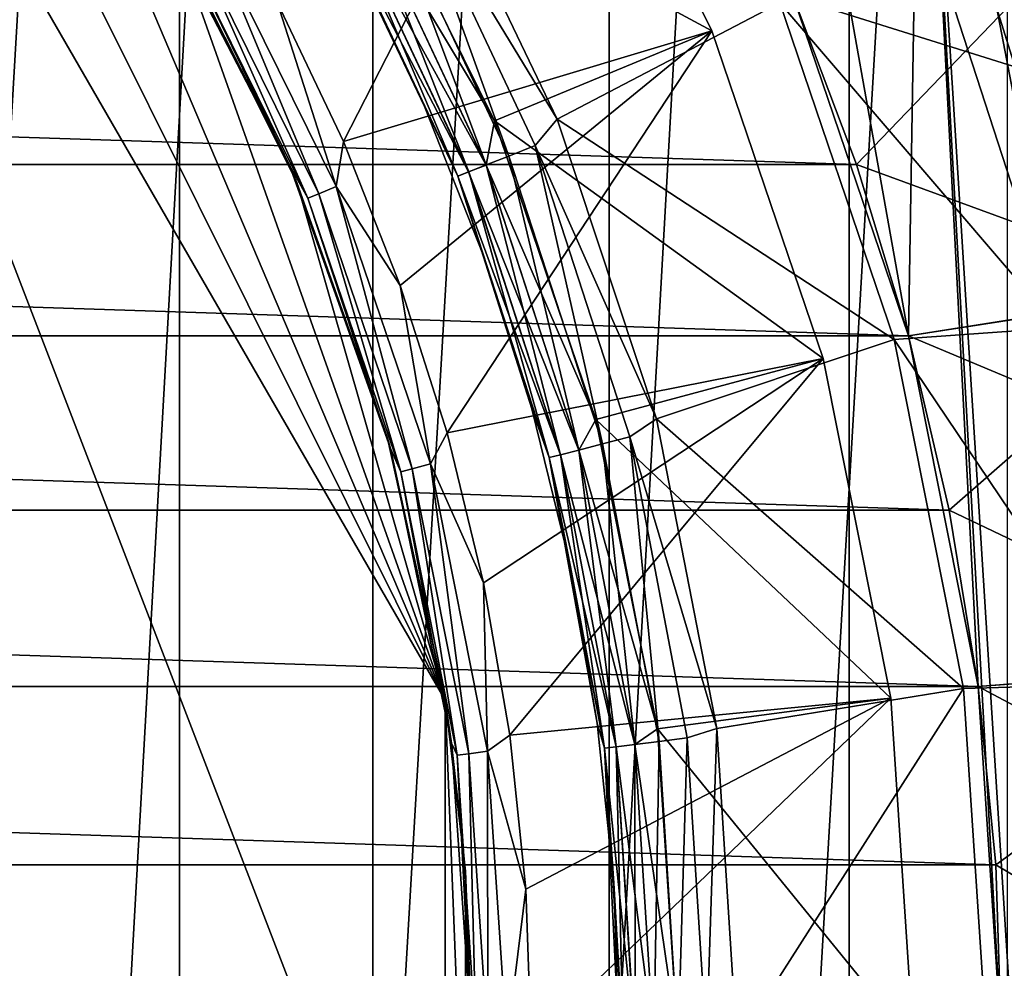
# Model space of a CAD drawing. Header units: millimetres. Extents: x -139 to 106, y -8 to 139.
# Tile 296 of 459: x 5.96 to 9.31, y 70.54 to 73.77. Entities that reach past the tile are written whole.
import ezdxf

# ---------------------------------------------------------------- set-up
doc = ezdxf.new("R2010")
doc.units = ezdxf.units.MM
doc.header["$LTSCALE"] = 53.842063
for name, color, linetype in [('156', 7, 'CONTINUOUS'), ('160', 7, 'CONTINUOUS'), ('161', 7, 'CONTINUOUS'), ('162', 7, 'CONTINUOUS'), ('164', 7, 'CONTINUOUS'), ('269', 7, 'CONTINUOUS'), ('270', 7, 'CONTINUOUS'), ('271', 7, 'CONTINUOUS'), ('272', 7, 'CONTINUOUS'), ('286', 7, 'CONTINUOUS'), ('287', 7, 'CONTINUOUS'), ('288', 7, 'CONTINUOUS'), ('293', 7, 'CONTINUOUS'), ('294', 7, 'CONTINUOUS'), ('295', 7, 'CONTINUOUS'), ('296', 7, 'CONTINUOUS'), ('297', 7, 'CONTINUOUS'), ('299', 7, 'CONTINUOUS'), ('38', 7, 'CONTINUOUS'), ('39', 7, 'CONTINUOUS'), ('497', 7, 'CONTINUOUS'), ('499', 7, 'CONTINUOUS')]:
    doc.layers.add(name, color=color, linetype=linetype)

msp = doc.modelspace()

# ---------------------------------------------------------------- linework, layer by layer
at = {"layer": '156', "color": 7, "linetype": 'CONTINUOUS', "true_color": 0x33ccff}
for points in [[(-8.5921, 73.8469, -40), (8.8065, 73.2773, -40), (-8.8065, 73.2773, -40), (-8.5921, 73.8469, -40)], [(8.5921, 73.8469, -40), (8.8065, 73.2773, -40), (-8.5921, 73.8469, -40), (8.5921, 73.8469, -40)], [(-8.8065, 73.2773, -40), (8.9831, 72.6949, -40), (-8.9831, 72.6949, -40), (-8.8065, 73.2773, -40)], [(8.8065, 73.2773, -40), (8.9831, 72.6949, -40), (-8.8065, 73.2773, -40), (8.8065, 73.2773, -40)], [(-8.9831, 72.6949, -40), (9.1213, 72.1023, -40), (-9.1213, 72.1023, -40), (-8.9831, 72.6949, -40)], [(8.9831, 72.6949, -40), (9.1213, 72.1023, -40), (-8.9831, 72.6949, -40), (8.9831, 72.6949, -40)], [(-9.1213, 72.1023, -40), (9.2204, 71.5018, -40), (-9.2204, 71.5018, -40), (-9.1213, 72.1023, -40)], [(9.1213, 72.1023, -40), (9.2204, 71.5018, -40), (-9.1213, 72.1023, -40), (9.1213, 72.1023, -40)], [(-9.2204, 71.5018, -40), (9.2801, 70.8961, -40), (-9.2801, 70.8961, -40), (-9.2204, 71.5018, -40)], [(9.2204, 71.5018, -40), (9.2801, 70.8961, -40), (-9.2204, 71.5018, -40), (9.2204, 71.5018, -40)], [(-9.2801, 70.8961, -40), (9.3, 70.2879, -40), (-9.3, 70.2879, -40), (-9.2801, 70.8961, -40)], [(9.2801, 70.8961, -40), (9.3, 70.2879, -40), (-9.2801, 70.8961, -40), (9.2801, 70.8961, -40)]]:
    msp.add_3dface(points, dxfattribs=at)
at = {"layer": '160', "color": 7, "linetype": 'CONTINUOUS', "true_color": 0x33ccff}
for points in [[(8.8065, 73.2773, -40), (8.5921, 73.8469, -40), (9.5767, 74.0796, -39), (8.8065, 73.2773, -40)], [(8.8065, 73.2773, -40), (9.5767, 74.0796, -39), (9.9764, 72.8494, -39), (8.8065, 73.2773, -40)], [(8.9831, 72.6949, -40), (8.8065, 73.2773, -40), (9.9764, 72.8494, -39), (8.9831, 72.6949, -40)], [(9.1213, 72.1023, -40), (8.9831, 72.6949, -40), (9.9764, 72.8494, -39), (9.1213, 72.1023, -40)], [(9.1213, 72.1023, -40), (9.9764, 72.8494, -39), (10.2188, 71.5788, -39), (9.1213, 72.1023, -40)], [(9.2204, 71.5018, -40), (9.1213, 72.1023, -40), (10.2188, 71.5788, -39), (9.2204, 71.5018, -40)], [(9.2801, 70.8961, -40), (9.2204, 71.5018, -40), (10.2188, 71.5788, -39), (9.2801, 70.8961, -40)], [(10.3, 70.2879, -39), (9.2801, 70.8961, -40), (10.2188, 71.5788, -39), (10.3, 70.2879, -39)], [(9.3, 70.2879, -40), (9.2801, 70.8961, -40), (10.3, 70.2879, -39), (9.3, 70.2879, -40)]]:
    msp.add_3dface(points, dxfattribs=at)
at = {"layer": '161', "color": 7, "linetype": 'CONTINUOUS', "true_color": 0x33ccff}
for points in [[(9.0259, 75.25, -32), (8.3329, 76.342, -32), (8.9831, 72.695, -32), (9.0259, 75.25, -32)], [(8.9831, 72.695, -32), (8.3329, 76.342, -32), (8.592, 73.8469, -32), (8.9831, 72.695, -32)], [(9.2204, 71.5018, -32), (9.0259, 75.25, -32), (8.9831, 72.695, -32), (9.2204, 71.5018, -32)], [(9.5767, 66.4962, -32), (9.5767, 74.0796, -32), (9.0259, 75.25, -32), (9.5767, 66.4962, -32)], [(9.5767, 66.4962, -32), (9.0259, 75.25, -32), (9.3, 70.2879, -32), (9.5767, 66.4962, -32)], [(9.3, 70.2879, -32), (9.0259, 75.25, -32), (9.2204, 71.5018, -32), (9.3, 70.2879, -32)]]:
    msp.add_3dface(points, dxfattribs=at)
at = {"layer": '162', "color": 7, "linetype": 'CONTINUOUS', "true_color": 0x33ccff}
for points in [[(8.9831, 72.695, -32), (8.592, 73.8469, -32), (8.9831, 72.695, -30), (8.9831, 72.695, -32)], [(8.9831, 72.695, -30), (8.592, 73.8469, -32), (8.592, 73.8469, -30), (8.9831, 72.695, -30)], [(9.2204, 71.5018, -32), (8.9831, 72.695, -32), (9.2204, 71.5018, -30), (9.2204, 71.5018, -32)], [(9.2204, 71.5018, -30), (8.9831, 72.695, -32), (8.9831, 72.695, -30), (9.2204, 71.5018, -30)], [(9.3, 70.2879, -32), (9.2204, 71.5018, -32), (9.3, 70.2879, -30), (9.3, 70.2879, -32)], [(9.3, 70.2879, -30), (9.2204, 71.5018, -32), (9.2204, 71.5018, -30), (9.3, 70.2879, -30)]]:
    msp.add_3dface(points, dxfattribs=at)
at = {"layer": '164', "color": 7, "linetype": 'CONTINUOUS', "true_color": 0x33ccff}
for points in [[(11.1658, 73.0402, -30), (8.592, 73.8469, -30), (10.7527, 74.3659, -30), (11.1658, 73.0402, -30)], [(8.9831, 72.695, -30), (8.592, 73.8469, -30), (11.1658, 73.0402, -30), (8.9831, 72.695, -30)], [(11.4161, 71.6741, -30), (8.9831, 72.695, -30), (11.1658, 73.0402, -30), (11.4161, 71.6741, -30)], [(9.2204, 71.5018, -30), (8.9831, 72.695, -30), (11.4161, 71.6741, -30), (9.2204, 71.5018, -30)], [(11.5, 70.2879, -30), (9.2204, 71.5018, -30), (11.4161, 71.6741, -30), (11.5, 70.2879, -30)], [(9.3, 70.2879, -30), (9.2204, 71.5018, -30), (11.5, 70.2879, -30), (9.3, 70.2879, -30)]]:
    msp.add_3dface(points, dxfattribs=at)
at = {"layer": '269', "color": 7, "linetype": 'CONTINUOUS', "true_color": 0xffff99}
for points in [[(7.4085, 71.456, 54), (4.7159, 76.1197, 54), (7.4085, 69.1197, 54), (7.4085, 71.456, 54)], [(7.4085, 69.1197, 54), (4.7159, 76.1197, 54), (4.7159, 64.456, 54), (7.4085, 69.1197, 54)], [(7.4771, 70.8738, 54), (7.4085, 71.456, 54), (7.4771, 69.702, 54), (7.4771, 70.8738, 54)], [(7.4771, 69.702, 54), (7.4085, 71.456, 54), (7.4085, 69.1197, 54), (7.4771, 69.702, 54)], [(7.5, 70.2879, 54), (7.4771, 70.8738, 54), (7.4771, 69.702, 54), (7.5, 70.2879, 54)]]:
    msp.add_3dface(points, dxfattribs=at)
at = {"layer": '270', "color": 7, "linetype": 'CONTINUOUS', "true_color": 0xffff99}
for points in [[(4.7159, 76.1197, 54), (7.4085, 71.456, 54), (7.4085, 71.456, 47), (4.7159, 76.1197, 54)], [(4.7159, 76.1197, 47), (4.7159, 76.1197, 54), (7.4085, 71.456, 47), (4.7159, 76.1197, 47)]]:
    msp.add_3dface(points, dxfattribs=at)
at = {"layer": '271', "color": 7, "linetype": 'CONTINUOUS', "true_color": 0xffff99}
for points in [[(6.8791, 73.2759, 46.2309), (6.4081, 74.1848, 46.2309), (6.4952, 74.0379, 47), (6.8791, 73.2759, 46.2309)], [(6.9044, 73.2169, 47), (6.8791, 73.2759, 46.2309), (6.4952, 74.0379, 47), (6.9044, 73.2169, 47)], [(7.2219, 72.3114, 46.2309), (6.8791, 73.2759, 46.2309), (7.2104, 72.3519, 47), (7.2219, 72.3114, 46.2309)], [(7.2104, 72.3519, 47), (6.8791, 73.2759, 46.2309), (6.9044, 73.2169, 47), (7.2104, 72.3519, 47)], [(7.4085, 71.456, 47), (7.2219, 72.3114, 46.2309), (7.2104, 72.3519, 47), (7.4085, 71.456, 47)], [(7.2219, 72.3114, 46.2309), (7.4085, 71.456, 47), (7.4301, 71.3091, 46.2309), (7.2219, 72.3114, 46.2309)], [(7.4085, 71.456, 54), (7.4771, 70.8738, 54), (7.4085, 71.456, 47), (7.4085, 71.456, 54)], [(7.4085, 71.456, 47), (7.4771, 70.8738, 54), (7.4301, 71.3091, 46.2309), (7.4085, 71.456, 47)], [(7.4771, 70.8738, 54), (7.5, 70.2879, 54), (7.4301, 71.3091, 46.2309), (7.4771, 70.8738, 54)], [(7.4301, 71.3091, 46.2309), (7.5, 70.2879, 54), (7.5, 70.2879, 46.2309), (7.4301, 71.3091, 46.2309)]]:
    msp.add_3dface(points, dxfattribs=at)
at = {"layer": '272', "color": 7, "linetype": 'CONTINUOUS', "true_color": 0xffff99}
for points in [[(4.7159, 76.1197, 47), (7.4085, 71.456, 47), (5.3927, 75.5003, 47), (4.7159, 76.1197, 47)], [(7.4085, 71.456, 47), (5.9888, 74.8028, 47), (5.3927, 75.5003, 47), (7.4085, 71.456, 47)], [(7.4085, 71.456, 47), (6.4952, 74.0379, 47), (5.9888, 74.8028, 47), (7.4085, 71.456, 47)], [(7.4085, 71.456, 47), (6.9044, 73.2169, 47), (6.4952, 74.0379, 47), (7.4085, 71.456, 47)], [(7.4085, 71.456, 47), (7.2104, 72.3519, 47), (6.9044, 73.2169, 47), (7.4085, 71.456, 47)]]:
    msp.add_3dface(points, dxfattribs=at)
at = {"layer": '286', "color": 7, "linetype": 'CONTINUOUS', "true_color": 0xffff99}
for points in [[(7.0625, 73.3556, 45.8845), (7.7942, 74.7879, 45.134), (6.8367, 73.8304, 45.8845), (7.0625, 73.3556, 45.8845)], [(8.3149, 73.7321, 45.134), (7.7942, 74.7879, 45.134), (7.0625, 73.3556, 45.8845), (8.3149, 73.7321, 45.134)], [(7.2554, 72.8665, 45.8845), (8.3149, 73.7321, 45.134), (7.0625, 73.3556, 45.8845), (7.2554, 72.8665, 45.8845)], [(7.4145, 72.3653, 45.8845), (8.3149, 73.7321, 45.134), (7.2554, 72.8665, 45.8845), (7.4145, 72.3653, 45.8845)], [(8.6933, 72.6174, 45.134), (8.3149, 73.7321, 45.134), (7.4145, 72.3653, 45.8845), (8.6933, 72.6174, 45.134)], [(7.5389, 71.8545, 45.8845), (8.6933, 72.6174, 45.134), (7.4145, 72.3653, 45.8845), (7.5389, 71.8545, 45.8845)], [(7.6283, 71.3364, 45.8845), (8.6933, 72.6174, 45.134), (7.5389, 71.8545, 45.8845), (7.6283, 71.3364, 45.8845)], [(8.923, 71.4627, 45.134), (8.6933, 72.6174, 45.134), (7.6283, 71.3364, 45.8845), (8.923, 71.4627, 45.134)], [(7.682, 70.8134, 45.8845), (8.923, 71.4627, 45.134), (7.6283, 71.3364, 45.8845), (7.682, 70.8134, 45.8845)], [(7.7, 70.2879, 45.8845), (8.923, 71.4627, 45.134), (7.682, 70.8134, 45.8845), (7.7, 70.2879, 45.8845)], [(7.7, 70.2879, 45.8845), (9, 70.2879, 45.134), (8.923, 71.4627, 45.134), (7.7, 70.2879, 45.8845)]]:
    msp.add_3dface(points, dxfattribs=at)
at = {"layer": '287', "color": 7, "linetype": 'CONTINUOUS', "true_color": 0xffff99}
for points in [[(6.4081, 74.1848, 46.2309), (6.8791, 73.2759, 46.2309), (6.507, 74.0447, 46.1274), (6.4081, 74.1848, 46.2309)], [(6.9787, 73.1785, 46.0308), (6.5968, 74.0965, 45.9479), (6.5416, 74.0647, 46.0308), (6.9787, 73.1785, 46.0308)], [(7.0375, 73.2029, 45.9479), (6.8367, 73.8304, 45.8845), (6.5968, 74.0965, 45.9479), (7.0375, 73.2029, 45.9479)], [(7.0375, 73.2029, 45.9479), (6.5968, 74.0965, 45.9479), (6.9787, 73.1785, 46.0308), (7.0375, 73.2029, 45.9479)], [(6.9417, 73.1632, 46.1274), (6.5416, 74.0647, 46.0308), (6.507, 74.0447, 46.1274), (6.9417, 73.1632, 46.1274)], [(6.9787, 73.1785, 46.0308), (6.5416, 74.0647, 46.0308), (6.9417, 73.1632, 46.1274), (6.9787, 73.1785, 46.0308)], [(6.8791, 73.2759, 46.2309), (6.9417, 73.1632, 46.1274), (6.507, 74.0447, 46.1274), (6.8791, 73.2759, 46.2309)], [(7.0625, 73.3556, 45.8845), (6.8367, 73.8304, 45.8845), (7.0375, 73.2029, 45.9479), (7.0625, 73.3556, 45.8845)], [(7.2554, 72.8665, 45.8845), (7.0625, 73.3556, 45.8845), (7.0375, 73.2029, 45.9479), (7.2554, 72.8665, 45.8845)], [(6.8791, 73.2759, 46.2309), (7.2219, 72.3114, 46.2309), (6.9417, 73.1632, 46.1274), (6.8791, 73.2759, 46.2309)], [(7.2963, 72.2429, 46.0308), (7.0375, 73.2029, 45.9479), (6.9787, 73.1785, 46.0308), (7.2963, 72.2429, 46.0308)], [(7.3578, 72.2594, 45.9479), (7.2554, 72.8665, 45.8845), (7.0375, 73.2029, 45.9479), (7.3578, 72.2594, 45.9479)], [(7.3578, 72.2594, 45.9479), (7.0375, 73.2029, 45.9479), (7.2963, 72.2429, 46.0308), (7.3578, 72.2594, 45.9479)], [(7.2576, 72.2326, 46.1274), (6.9787, 73.1785, 46.0308), (6.9417, 73.1632, 46.1274), (7.2576, 72.2326, 46.1274)], [(7.2219, 72.3114, 46.2309), (7.2576, 72.2326, 46.1274), (6.9417, 73.1632, 46.1274), (7.2219, 72.3114, 46.2309)], [(7.2963, 72.2429, 46.0308), (6.9787, 73.1785, 46.0308), (7.2576, 72.2326, 46.1274), (7.2963, 72.2429, 46.0308)], [(7.4145, 72.3653, 45.8845), (7.2554, 72.8665, 45.8845), (7.3578, 72.2594, 45.9479), (7.4145, 72.3653, 45.8845)], [(7.5389, 71.8545, 45.8845), (7.4145, 72.3653, 45.8845), (7.3578, 72.2594, 45.9479), (7.5389, 71.8545, 45.8845)], [(7.2219, 72.3114, 46.2309), (7.4301, 71.3091, 46.2309), (7.2576, 72.2326, 46.1274), (7.2219, 72.3114, 46.2309)], [(7.4493, 71.2686, 46.1274), (7.2963, 72.2429, 46.0308), (7.2576, 72.2326, 46.1274), (7.4493, 71.2686, 46.1274)], [(7.489, 71.2738, 46.0308), (7.3578, 72.2594, 45.9479), (7.2963, 72.2429, 46.0308), (7.489, 71.2738, 46.0308)], [(7.489, 71.2738, 46.0308), (7.2963, 72.2429, 46.0308), (7.4493, 71.2686, 46.1274), (7.489, 71.2738, 46.0308)], [(7.5521, 71.2822, 45.9479), (7.5389, 71.8545, 45.8845), (7.3578, 72.2594, 45.9479), (7.5521, 71.2822, 45.9479)], [(7.5521, 71.2822, 45.9479), (7.3578, 72.2594, 45.9479), (7.489, 71.2738, 46.0308), (7.5521, 71.2822, 45.9479)], [(7.4301, 71.3091, 46.2309), (7.4493, 71.2686, 46.1274), (7.2576, 72.2326, 46.1274), (7.4301, 71.3091, 46.2309)], [(7.6283, 71.3364, 45.8845), (7.5389, 71.8545, 45.8845), (7.5521, 71.2822, 45.9479), (7.6283, 71.3364, 45.8845)], [(7.4301, 71.3091, 46.2309), (7.5, 70.2879, 46.2309), (7.4493, 71.2686, 46.1274), (7.4301, 71.3091, 46.2309)], [(7.682, 70.8134, 45.8845), (7.6283, 71.3364, 45.8845), (7.5521, 71.2822, 45.9479), (7.682, 70.8134, 45.8845)], [(7.5136, 70.2879, 46.1274), (7.489, 71.2738, 46.0308), (7.4493, 71.2686, 46.1274), (7.5136, 70.2879, 46.1274)], [(7.5536, 70.2879, 46.0308), (7.5521, 71.2822, 45.9479), (7.489, 71.2738, 46.0308), (7.5536, 70.2879, 46.0308)], [(7.5136, 70.2879, 46.1274), (7.5536, 70.2879, 46.0308), (7.489, 71.2738, 46.0308), (7.5136, 70.2879, 46.1274)], [(7.5536, 70.2879, 46.0308), (7.6173, 70.2879, 45.9479), (7.5521, 71.2822, 45.9479), (7.5536, 70.2879, 46.0308)], [(7.6173, 70.2879, 45.9479), (7.682, 70.8134, 45.8845), (7.5521, 71.2822, 45.9479), (7.6173, 70.2879, 45.9479)], [(7.5, 70.2879, 46.2309), (7.5136, 70.2879, 46.1274), (7.4493, 71.2686, 46.1274), (7.5, 70.2879, 46.2309)], [(7.6173, 70.2879, 45.9479), (7.7, 70.2879, 45.8845), (7.682, 70.8134, 45.8845), (7.6173, 70.2879, 45.9479)]]:
    msp.add_3dface(points, dxfattribs=at)
at = {"layer": '288', "color": 7, "linetype": 'CONTINUOUS', "true_color": 0xffff99}
for points in [[(7.7942, 74.7879, 45.134), (8.3149, 73.7321, 45.134), (7.7942, 74.7879, 39.0773), (7.7942, 74.7879, 45.134)], [(7.7942, 74.7879, 39.0773), (8.3149, 73.7321, 45.134), (8.3149, 73.7321, 39.0773), (7.7942, 74.7879, 39.0773)], [(8.3149, 73.7321, 45.134), (8.6933, 72.6174, 45.134), (8.3149, 73.7321, 39.0773), (8.3149, 73.7321, 45.134)], [(8.3149, 73.7321, 39.0773), (8.6933, 72.6174, 45.134), (8.6933, 72.6174, 39.0773), (8.3149, 73.7321, 39.0773)], [(8.6933, 72.6174, 45.134), (8.923, 71.4627, 45.134), (8.6933, 72.6174, 39.0773), (8.6933, 72.6174, 45.134)], [(8.6933, 72.6174, 39.0773), (8.923, 71.4627, 45.134), (8.923, 71.4627, 39.0773), (8.6933, 72.6174, 39.0773)], [(8.923, 71.4627, 45.134), (9, 70.2879, 45.134), (8.923, 71.4627, 39.0773), (8.923, 71.4627, 45.134)], [(8.923, 71.4627, 39.0773), (9, 70.2879, 45.134), (9, 70.2879, 39.0773), (8.923, 71.4627, 39.0773)]]:
    msp.add_3dface(points, dxfattribs=at)
at = {"layer": '293', "color": 7, "linetype": 'CONTINUOUS', "true_color": 0xffff99}
for points in [[(7.3377, 73.4751, 36.9), (7.1031, 73.9684, 36.9), (7.3377, 73.4751, 38.2691), (7.3377, 73.4751, 36.9)], [(7.3377, 73.4751, 38.2691), (7.1031, 73.9684, 36.9), (7.1031, 73.9684, 38.2691), (7.3377, 73.4751, 38.2691)], [(7.5381, 72.9669, 36.9), (7.3377, 73.4751, 36.9), (7.5381, 72.9669, 38.2691), (7.5381, 72.9669, 36.9)], [(7.5381, 72.9669, 38.2691), (7.3377, 73.4751, 36.9), (7.3377, 73.4751, 38.2691), (7.5381, 72.9669, 38.2691)], [(7.7033, 72.4463, 36.9), (7.5381, 72.9669, 36.9), (7.7033, 72.4463, 38.2691), (7.7033, 72.4463, 36.9)], [(7.7033, 72.4463, 38.2691), (7.5381, 72.9669, 36.9), (7.5381, 72.9669, 38.2691), (7.7033, 72.4463, 38.2691)], [(7.8327, 71.9155, 36.9), (7.7033, 72.4463, 36.9), (7.8327, 71.9155, 38.2691), (7.8327, 71.9155, 36.9)], [(7.8327, 71.9155, 38.2691), (7.7033, 72.4463, 36.9), (7.7033, 72.4463, 38.2691), (7.8327, 71.9155, 38.2691)], [(7.9255, 71.3772, 36.9), (7.8327, 71.9155, 36.9), (7.9255, 71.3772, 38.2691), (7.9255, 71.3772, 36.9)], [(7.9255, 71.3772, 38.2691), (7.8327, 71.9155, 36.9), (7.8327, 71.9155, 38.2691), (7.9255, 71.3772, 38.2691)], [(7.9814, 70.8338, 36.9), (7.9255, 71.3772, 36.9), (7.9814, 70.8338, 38.2691), (7.9814, 70.8338, 36.9)], [(7.9814, 70.8338, 38.2691), (7.9255, 71.3772, 36.9), (7.9255, 71.3772, 38.2691), (7.9814, 70.8338, 38.2691)], [(8, 70.2879, 38.2691), (8, 70.2879, 36.9), (7.9814, 70.8338, 36.9), (8, 70.2879, 38.2691)], [(8, 70.2879, 38.2691), (7.9814, 70.8338, 36.9), (7.9814, 70.8338, 38.2691), (8, 70.2879, 38.2691)]]:
    msp.add_3dface(points, dxfattribs=at)
at = {"layer": '294', "color": 7, "linetype": 'CONTINUOUS', "true_color": 0xffff99}
for points in [[(7.5758, 73.4259, 38.6155), (7.1131, 74.1984, 38.5519), (7.1014, 74.3879, 38.6155), (7.5758, 73.4259, 38.6155)], [(7.5471, 73.276, 38.5519), (7.0574, 74.1677, 38.469), (7.1131, 74.1984, 38.5519), (7.5471, 73.276, 38.5519)], [(7.5471, 73.276, 38.5519), (7.1131, 74.1984, 38.5519), (7.5758, 73.4259, 38.6155), (7.5471, 73.276, 38.5519)], [(7.488, 73.2526, 38.469), (7.0223, 74.1485, 38.3724), (7.0574, 74.1677, 38.469), (7.488, 73.2526, 38.469)], [(7.488, 73.2526, 38.469), (7.0574, 74.1677, 38.469), (7.5471, 73.276, 38.5519), (7.488, 73.2526, 38.469)], [(7.4508, 73.2379, 38.3724), (7.1031, 73.9684, 38.2691), (7.0223, 74.1485, 38.3724), (7.4508, 73.2379, 38.3724)], [(7.4508, 73.2379, 38.3724), (7.0223, 74.1485, 38.3724), (7.488, 73.2526, 38.469), (7.4508, 73.2379, 38.3724)], [(7.3377, 73.4751, 38.2691), (7.1031, 73.9684, 38.2691), (7.4508, 73.2379, 38.3724), (7.3377, 73.4751, 38.2691)], [(7.5381, 72.9669, 38.2691), (7.3377, 73.4751, 38.2691), (7.4508, 73.2379, 38.3724), (7.5381, 72.9669, 38.2691)], [(7.9206, 72.4102, 38.6155), (7.5471, 73.276, 38.5519), (7.5758, 73.4259, 38.6155), (7.9206, 72.4102, 38.6155)], [(7.8005, 72.2907, 38.469), (7.4508, 73.2379, 38.3724), (7.488, 73.2526, 38.469), (7.8005, 72.2907, 38.469)], [(7.8621, 72.3065, 38.5519), (7.488, 73.2526, 38.469), (7.5471, 73.276, 38.5519), (7.8621, 72.3065, 38.5519)], [(7.8005, 72.2907, 38.469), (7.488, 73.2526, 38.469), (7.8621, 72.3065, 38.5519), (7.8005, 72.2907, 38.469)], [(7.8621, 72.3065, 38.5519), (7.5471, 73.276, 38.5519), (7.9206, 72.4102, 38.6155), (7.8621, 72.3065, 38.5519)], [(7.7618, 72.2808, 38.3724), (7.5381, 72.9669, 38.2691), (7.4508, 73.2379, 38.3724), (7.7618, 72.2808, 38.3724)], [(7.7618, 72.2808, 38.3724), (7.4508, 73.2379, 38.3724), (7.8005, 72.2907, 38.469), (7.7618, 72.2808, 38.3724)], [(7.7033, 72.4463, 38.2691), (7.5381, 72.9669, 38.2691), (7.7618, 72.2808, 38.3724), (7.7033, 72.4463, 38.2691)], [(7.8327, 71.9155, 38.2691), (7.7033, 72.4463, 38.2691), (7.7618, 72.2808, 38.3724), (7.8327, 71.9155, 38.2691)], [(8.1298, 71.3582, 38.6155), (7.8621, 72.3065, 38.5519), (7.9206, 72.4102, 38.6155), (8.1298, 71.3582, 38.6155)], [(7.99, 71.2973, 38.469), (7.7618, 72.2808, 38.3724), (7.8005, 72.2907, 38.469), (7.99, 71.2973, 38.469)], [(7.9504, 71.2923, 38.3724), (7.8327, 71.9155, 38.2691), (7.7618, 72.2808, 38.3724), (7.9504, 71.2923, 38.3724)], [(7.9504, 71.2923, 38.3724), (7.7618, 72.2808, 38.3724), (7.99, 71.2973, 38.469), (7.9504, 71.2923, 38.3724)], [(8.0532, 71.3052, 38.5519), (7.8005, 72.2907, 38.469), (7.8621, 72.3065, 38.5519), (8.0532, 71.3052, 38.5519)], [(7.99, 71.2973, 38.469), (7.8005, 72.2907, 38.469), (8.0532, 71.3052, 38.5519), (7.99, 71.2973, 38.469)], [(8.0532, 71.3052, 38.5519), (7.8621, 72.3065, 38.5519), (8.1298, 71.3582, 38.6155), (8.0532, 71.3052, 38.5519)], [(7.9255, 71.3772, 38.2691), (7.8327, 71.9155, 38.2691), (7.9504, 71.2923, 38.3724), (7.9255, 71.3772, 38.2691)], [(7.9814, 70.8338, 38.2691), (7.9255, 71.3772, 38.2691), (7.9504, 71.2923, 38.3724), (7.9814, 70.8338, 38.2691)], [(8.2, 70.2879, 38.6155), (8.0532, 71.3052, 38.5519), (8.1298, 71.3582, 38.6155), (8.2, 70.2879, 38.6155)], [(8.0535, 70.2879, 38.469), (7.9504, 71.2923, 38.3724), (7.99, 71.2973, 38.469), (8.0535, 70.2879, 38.469)], [(8.0535, 70.2879, 38.469), (8.0136, 70.2879, 38.3724), (7.9504, 71.2923, 38.3724), (8.0535, 70.2879, 38.469)], [(8.0136, 70.2879, 38.3724), (7.9814, 70.8338, 38.2691), (7.9504, 71.2923, 38.3724), (8.0136, 70.2879, 38.3724)], [(8.1172, 70.2879, 38.5519), (7.99, 71.2973, 38.469), (8.0532, 71.3052, 38.5519), (8.1172, 70.2879, 38.5519)], [(8.1172, 70.2879, 38.5519), (8.0535, 70.2879, 38.469), (7.99, 71.2973, 38.469), (8.1172, 70.2879, 38.5519)], [(8.2, 70.2879, 38.6155), (8.1172, 70.2879, 38.5519), (8.0532, 71.3052, 38.5519), (8.2, 70.2879, 38.6155)], [(8.0136, 70.2879, 38.3724), (8, 70.2879, 38.2691), (7.9814, 70.8338, 38.2691), (8.0136, 70.2879, 38.3724)]]:
    msp.add_3dface(points, dxfattribs=at)
at = {"layer": '295', "color": 7, "linetype": 'CONTINUOUS', "true_color": 0xffff99}
for points in [[(7.7942, 74.7879, 39.0773), (8.3149, 73.7321, 39.0773), (7.1014, 74.3879, 38.6155), (7.7942, 74.7879, 39.0773)], [(8.3149, 73.7321, 39.0773), (7.5758, 73.4259, 38.6155), (7.1014, 74.3879, 38.6155), (8.3149, 73.7321, 39.0773)], [(8.3149, 73.7321, 39.0773), (8.6933, 72.6174, 39.0773), (7.5758, 73.4259, 38.6155), (8.3149, 73.7321, 39.0773)], [(8.6933, 72.6174, 39.0773), (7.9206, 72.4102, 38.6155), (7.5758, 73.4259, 38.6155), (8.6933, 72.6174, 39.0773)], [(8.6933, 72.6174, 39.0773), (8.923, 71.4627, 39.0773), (7.9206, 72.4102, 38.6155), (8.6933, 72.6174, 39.0773)], [(8.923, 71.4627, 39.0773), (8.1298, 71.3582, 38.6155), (7.9206, 72.4102, 38.6155), (8.923, 71.4627, 39.0773)], [(8.923, 71.4627, 39.0773), (9, 70.2879, 39.0773), (8.1298, 71.3582, 38.6155), (8.923, 71.4627, 39.0773)], [(9, 70.2879, 39.0773), (8.2, 70.2879, 38.6155), (8.1298, 71.3582, 38.6155), (9, 70.2879, 39.0773)]]:
    msp.add_3dface(points, dxfattribs=at)
at = {"layer": '296', "color": 7, "linetype": 'CONTINUOUS', "true_color": 0xffff99}
for points in [[(7.7895, 73.4317, 36.5), (7.325, 74.3995, 36.5), (7.2706, 74.2849, 36.5135), (7.7895, 73.4317, 36.5)], [(7.6244, 73.3066, 36.5534), (7.2706, 74.2849, 36.5135), (7.186, 74.2384, 36.5534), (7.6244, 73.3066, 36.5534)], [(7.7142, 73.3422, 36.5135), (7.7895, 73.4317, 36.5), (7.2706, 74.2849, 36.5135), (7.7142, 73.3422, 36.5135)], [(7.7142, 73.3422, 36.5135), (7.2706, 74.2849, 36.5135), (7.6244, 73.3066, 36.5534), (7.7142, 73.3422, 36.5135)], [(7.5473, 73.2761, 36.617), (7.186, 74.2384, 36.5534), (7.1132, 74.1984, 36.617), (7.5473, 73.2761, 36.617)], [(7.6244, 73.3066, 36.5534), (7.186, 74.2384, 36.5534), (7.5473, 73.2761, 36.617), (7.6244, 73.3066, 36.5534)], [(7.4881, 73.2526, 36.6999), (7.1132, 74.1984, 36.617), (7.0575, 74.1678, 36.6999), (7.4881, 73.2526, 36.6999)], [(7.5473, 73.2761, 36.617), (7.1132, 74.1984, 36.617), (7.4881, 73.2526, 36.6999), (7.5473, 73.2761, 36.617)], [(7.4509, 73.2379, 36.7965), (7.0575, 74.1678, 36.6999), (7.0224, 74.1485, 36.7965), (7.4509, 73.2379, 36.7965)], [(7.4881, 73.2526, 36.6999), (7.0575, 74.1678, 36.6999), (7.4509, 73.2379, 36.7965), (7.4881, 73.2526, 36.6999)], [(7.1031, 73.9684, 36.9), (7.3377, 73.4751, 36.9), (7.0224, 74.1485, 36.7965), (7.1031, 73.9684, 36.9)], [(7.3377, 73.4751, 36.9), (7.4509, 73.2379, 36.7965), (7.0224, 74.1485, 36.7965), (7.3377, 73.4751, 36.9)], [(7.3377, 73.4751, 36.9), (7.5381, 72.9669, 36.9), (7.4509, 73.2379, 36.7965), (7.3377, 73.4751, 36.9)], [(8.1268, 72.4127, 36.5), (7.7895, 73.4317, 36.5), (7.7142, 73.3422, 36.5135), (8.1268, 72.4127, 36.5)], [(7.9426, 72.3272, 36.5534), (7.7142, 73.3422, 36.5135), (7.6244, 73.3066, 36.5534), (7.9426, 72.3272, 36.5534)], [(8.0362, 72.3512, 36.5135), (8.1268, 72.4127, 36.5), (7.7142, 73.3422, 36.5135), (8.0362, 72.3512, 36.5135)], [(8.0362, 72.3512, 36.5135), (7.7142, 73.3422, 36.5135), (7.9426, 72.3272, 36.5534), (8.0362, 72.3512, 36.5135)], [(7.8623, 72.3066, 36.617), (7.6244, 73.3066, 36.5534), (7.5473, 73.2761, 36.617), (7.8623, 72.3066, 36.617)], [(7.9426, 72.3272, 36.5534), (7.6244, 73.3066, 36.5534), (7.8623, 72.3066, 36.617), (7.9426, 72.3272, 36.5534)], [(7.7619, 72.2808, 36.7965), (7.4881, 73.2526, 36.6999), (7.4509, 73.2379, 36.7965), (7.7619, 72.2808, 36.7965)], [(7.8006, 72.2908, 36.6999), (7.5473, 73.2761, 36.617), (7.4881, 73.2526, 36.6999), (7.8006, 72.2908, 36.6999)], [(7.8006, 72.2908, 36.6999), (7.4881, 73.2526, 36.6999), (7.7619, 72.2808, 36.7965), (7.8006, 72.2908, 36.6999)], [(7.8623, 72.3066, 36.617), (7.5473, 73.2761, 36.617), (7.8006, 72.2908, 36.6999), (7.8623, 72.3066, 36.617)], [(7.5381, 72.9669, 36.9), (7.7033, 72.4463, 36.9), (7.4509, 73.2379, 36.7965), (7.5381, 72.9669, 36.9)], [(7.7033, 72.4463, 36.9), (7.7619, 72.2808, 36.7965), (7.4509, 73.2379, 36.7965), (7.7033, 72.4463, 36.9)], [(7.7033, 72.4463, 36.9), (7.8327, 71.9155, 36.9), (7.7619, 72.2808, 36.7965), (7.7033, 72.4463, 36.9)], [(8.3314, 71.3589, 36.5), (8.1268, 72.4127, 36.5), (8.0362, 72.3512, 36.5135), (8.3314, 71.3589, 36.5)], [(8.1356, 71.3157, 36.5534), (8.0362, 72.3512, 36.5135), (7.9426, 72.3272, 36.5534), (8.1356, 71.3157, 36.5534)], [(8.2315, 71.3278, 36.5135), (8.3314, 71.3589, 36.5), (8.0362, 72.3512, 36.5135), (8.2315, 71.3278, 36.5135)], [(8.2315, 71.3278, 36.5135), (8.0362, 72.3512, 36.5135), (8.1356, 71.3157, 36.5534), (8.2315, 71.3278, 36.5135)], [(8.0533, 71.3053, 36.617), (7.9426, 72.3272, 36.5534), (7.8623, 72.3066, 36.617), (8.0533, 71.3053, 36.617)], [(8.1356, 71.3157, 36.5534), (7.9426, 72.3272, 36.5534), (8.0533, 71.3053, 36.617), (8.1356, 71.3157, 36.5534)], [(7.9504, 71.2923, 36.7965), (7.8006, 72.2908, 36.6999), (7.7619, 72.2808, 36.7965), (7.9504, 71.2923, 36.7965)], [(7.8327, 71.9155, 36.9), (7.9255, 71.3772, 36.9), (7.7619, 72.2808, 36.7965), (7.8327, 71.9155, 36.9)], [(7.9255, 71.3772, 36.9), (7.9504, 71.2923, 36.7965), (7.7619, 72.2808, 36.7965), (7.9255, 71.3772, 36.9)], [(7.9901, 71.2973, 36.6999), (7.8623, 72.3066, 36.617), (7.8006, 72.2908, 36.6999), (7.9901, 71.2973, 36.6999)], [(7.9901, 71.2973, 36.6999), (7.8006, 72.2908, 36.6999), (7.9504, 71.2923, 36.7965), (7.9901, 71.2973, 36.6999)], [(8.0533, 71.3053, 36.617), (7.8623, 72.3066, 36.617), (7.9901, 71.2973, 36.6999), (8.0533, 71.3053, 36.617)], [(7.9255, 71.3772, 36.9), (7.9814, 70.8338, 36.9), (7.9504, 71.2923, 36.7965), (7.9255, 71.3772, 36.9)], [(8.2969, 70.2879, 36.5135), (8.3314, 71.3589, 36.5), (8.2315, 71.3278, 36.5135), (8.2969, 70.2879, 36.5135)], [(8.4, 70.2879, 36.5), (8.3314, 71.3589, 36.5), (8.2969, 70.2879, 36.5135), (8.4, 70.2879, 36.5)], [(8.1173, 70.2879, 36.617), (8.1356, 71.3157, 36.5534), (8.0533, 71.3053, 36.617), (8.1173, 70.2879, 36.617)], [(8.2003, 70.2879, 36.5534), (8.1356, 71.3157, 36.5534), (8.1173, 70.2879, 36.617), (8.2003, 70.2879, 36.5534)], [(8.2003, 70.2879, 36.5534), (8.2315, 71.3278, 36.5135), (8.1356, 71.3157, 36.5534), (8.2003, 70.2879, 36.5534)], [(8.2969, 70.2879, 36.5135), (8.2315, 71.3278, 36.5135), (8.2003, 70.2879, 36.5534), (8.2969, 70.2879, 36.5135)], [(8.0136, 70.2879, 36.7965), (7.9901, 71.2973, 36.6999), (7.9504, 71.2923, 36.7965), (8.0136, 70.2879, 36.7965)], [(7.9814, 70.8338, 36.9), (8, 70.2879, 36.9), (7.9504, 71.2923, 36.7965), (7.9814, 70.8338, 36.9)], [(8, 70.2879, 36.9), (8.0136, 70.2879, 36.7965), (7.9504, 71.2923, 36.7965), (8, 70.2879, 36.9)], [(8.0536, 70.2879, 36.6999), (8.0533, 71.3053, 36.617), (7.9901, 71.2973, 36.6999), (8.0536, 70.2879, 36.6999)], [(8.0536, 70.2879, 36.6999), (7.9901, 71.2973, 36.6999), (8.0136, 70.2879, 36.7965), (8.0536, 70.2879, 36.6999)], [(8.1173, 70.2879, 36.617), (8.0533, 71.3053, 36.617), (8.0536, 70.2879, 36.6999), (8.1173, 70.2879, 36.617)]]:
    msp.add_3dface(points, dxfattribs=at)
at = {"layer": '297', "color": 7, "linetype": 'CONTINUOUS', "true_color": 0xffff99}
for points in [[(7.325, 74.3995, 36.5), (7.7895, 73.4317, 36.5), (8.5458, 73.8278, 36.5), (7.325, 74.3995, 36.5)], [(8.5458, 73.8278, 36.5), (7.7895, 73.4317, 36.5), (8.9348, 72.6821, 36.5), (8.5458, 73.8278, 36.5)], [(7.7895, 73.4317, 36.5), (8.1268, 72.4127, 36.5), (8.9348, 72.6821, 36.5), (7.7895, 73.4317, 36.5)], [(8.9348, 72.6821, 36.5), (8.1268, 72.4127, 36.5), (9.1709, 71.4953, 36.5), (8.9348, 72.6821, 36.5)], [(8.1268, 72.4127, 36.5), (8.3314, 71.3589, 36.5), (9.1709, 71.4953, 36.5), (8.1268, 72.4127, 36.5)], [(8.3314, 71.3589, 36.5), (8.4, 70.2879, 36.5), (9.1709, 71.4953, 36.5), (8.3314, 71.3589, 36.5)], [(8.4, 70.2879, 36.5), (9.25, 70.2879, 36.5), (9.1709, 71.4953, 36.5), (8.4, 70.2879, 36.5)]]:
    msp.add_3dface(points, dxfattribs=at)
at = {"layer": '299', "color": 7, "linetype": 'CONTINUOUS', "true_color": 0xffff99}
for points in [[(8.5459, 73.8277, 35), (8.5458, 73.8278, 36.5), (8.9348, 72.6821, 36.5), (8.5459, 73.8277, 35)], [(8.9348, 72.682, 35), (8.5459, 73.8277, 35), (8.9348, 72.6821, 36.5), (8.9348, 72.682, 35)], [(8.9348, 72.682, 35), (8.9348, 72.6821, 36.5), (9.1709, 71.4953, 36.5), (8.9348, 72.682, 35)], [(9.1709, 71.4953, 35), (8.9348, 72.682, 35), (9.1709, 71.4953, 36.5), (9.1709, 71.4953, 35)], [(9.25, 70.2879, 35), (9.1709, 71.4953, 35), (9.25, 70.2879, 36.5), (9.25, 70.2879, 35)], [(9.25, 70.2879, 36.5), (9.1709, 71.4953, 35), (9.1709, 71.4953, 36.5), (9.25, 70.2879, 36.5)]]:
    msp.add_3dface(points, dxfattribs=at)
at = {"layer": '38', "color": 8, "linetype": 'CONTINUOUS'}
for points in [[(9.4929, 72.7217, 35), (9.2837, 73.8086, 34.9831), (9.113, 73.8923, 35), (9.4929, 72.7217, 35)], [(9.2837, 73.8086, 34.9831), (9.6404, 72.6639, 34.9831), (9.3966, 73.8514, 34.9332), (9.2837, 73.8086, 34.9831)], [(9.6404, 72.6639, 34.9831), (9.2837, 73.8086, 34.9831), (9.4929, 72.7217, 35), (9.6404, 72.6639, 34.9831)]]:
    msp.add_3dface(points, dxfattribs=at)
at = {"layer": '39', "color": 8, "linetype": 'CONTINUOUS'}
for points in [[(9.4929, 72.7217, 35), (9.113, 73.8923, 35), (8.5459, 73.8277, 35), (9.4929, 72.7217, 35)], [(8.9348, 72.682, 35), (9.4929, 72.7217, 35), (8.5459, 73.8277, 35), (8.9348, 72.682, 35)], [(9.7232, 71.5119, 35), (9.4929, 72.7217, 35), (8.9348, 72.682, 35), (9.7232, 71.5119, 35)], [(9.1709, 71.4953, 35), (9.7232, 71.5119, 35), (8.9348, 72.682, 35), (9.1709, 71.4953, 35)], [(9.25, 70.2879, 35), (9.7232, 71.5119, 35), (9.1709, 71.4953, 35), (9.25, 70.2879, 35)], [(9.8, 70.2878, 35), (9.7232, 71.5119, 35), (9.25, 70.2879, 35), (9.8, 70.2878, 35)]]:
    msp.add_3dface(points, dxfattribs=at)
at = {"layer": '497', "color": 7, "linetype": 'CONTINUOUS', "true_color": 0xe0f2ff}
for points in [[(6.5047, 83.247, 98.9082), (4.9559, 56.6611, 98.9082), (4.9559, 83.9147, 98.9082), (6.5047, 83.247, 98.9082)], [(6.5048, 57.3288, 98.9082), (4.9559, 56.6611, 98.9082), (6.5047, 83.247, 98.9082), (6.5048, 57.3288, 98.9082)], [(7.9655, 82.404, 98.9082), (6.5048, 57.3288, 98.9082), (6.5047, 83.247, 98.9082), (7.9655, 82.404, 98.9082)], [(7.9655, 58.1717, 98.9082), (6.5048, 57.3288, 98.9082), (7.9655, 82.404, 98.9082), (7.9655, 58.1717, 98.9082)], [(9.3185, 81.3972, 98.9082), (7.9655, 58.1717, 98.9082), (7.9655, 82.404, 98.9082), (9.3185, 81.3972, 98.9082)], [(9.3185, 59.1786, 98.9082), (7.9655, 58.1717, 98.9082), (9.3185, 81.3972, 98.9082), (9.3185, 59.1786, 98.9082)]]:
    msp.add_3dface(points, dxfattribs=at)
at = {"layer": '499', "color": 7, "linetype": 'CONTINUOUS', "true_color": 0xe0f2ff}
for points in [[(7.1618, 85.1526, 188.9082), (5.4518, 85.8612, 188.9082), (5.4519, 54.7146, 188.9082), (7.1618, 85.1526, 188.9082)], [(7.1619, 55.4232, 188.9082), (7.1618, 85.1526, 188.9082), (5.4519, 54.7146, 188.9082), (7.1619, 55.4232, 188.9082)], [(8.7816, 84.2569, 188.9082), (7.1618, 85.1526, 188.9082), (7.1619, 55.4232, 188.9082), (8.7816, 84.2569, 188.9082)], [(8.7816, 56.3189, 188.9082), (8.7816, 84.2569, 188.9082), (7.1619, 55.4232, 188.9082), (8.7816, 56.3189, 188.9082)], [(10.2909, 83.1855, 188.9082), (8.7816, 84.2569, 188.9082), (8.7816, 56.3189, 188.9082), (10.2909, 83.1855, 188.9082)], [(10.291, 57.3904, 188.9082), (10.2909, 83.1855, 188.9082), (8.7816, 56.3189, 188.9082), (10.291, 57.3904, 188.9082)]]:
    msp.add_3dface(points, dxfattribs=at)

doc.saveas('drawing.dxf')
